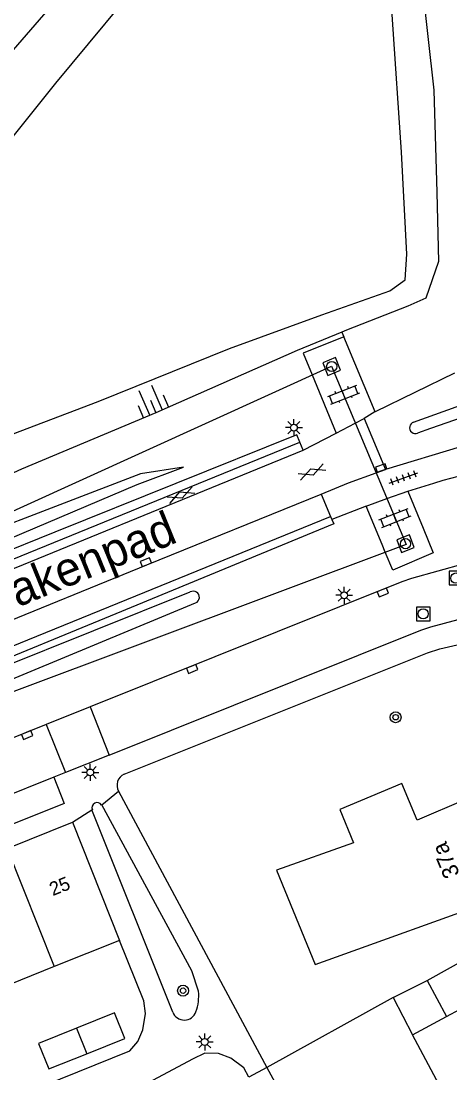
# Model space of a CAD drawing. Extents: x 136000 to 138005, y 398500 to 400500.
# Drawn here: x 137248.9 to 137280.4, y 399546.3 to 399623.7 of the extents above; entities that cross this region are included whole.
import ezdxf

# ---------------------------------------------------------------- set-up
doc = ezdxf.new("R2010")
doc.units = 0
for name, color, linetype in [('gg-afsc-hekwerk', 7, 'Continuous'), ('gg-afsc-muur', 7, 'Continuous'), ('gg-anno-huisnummerreeks BGT', 7, 'Continuous'), ('gg-anno-openbare ruimte label', 7, 'Continuous'), ('gg-bbg-bijgebouw', 7, 'Continuous'), ('gg-bbg-hoofdgebouw', 7, 'Continuous'), ('gg-bbg-luifel en loopbrug', 7, 'Continuous'), ('gg-bbg-tussenscheiding', 7, 'Continuous'), ('gg-knt-BGT kruinlijn', 7, 'Continuous'), ('gg-knt-bovenkant onderkant talud', 7, 'Continuous'), ('gg-knt-verharding', 7, 'Continuous'), ('gg-knt-verharding nz', 7, 'Continuous'), ('gg-kwrk-duiker nz buis', 7, 'Continuous'), ('gg-kwrk-keermuur', 7, 'Continuous'), ('gt-anno-plantopografie huisnummer', 7, 'Continuous'), ('gt-bbg-plantopografie pand', 7, 'Continuous'), ('gt-grn-groengrens', 7, 'Continuous'), ('gt-grn-weggrens', 7, 'Continuous'), ('gt-grn-weggrens revisie', 7, 'Continuous'), ('gt-symb-boom', 7, 'Continuous'), ('gt-symb-gesloten verharding', 7, 'Continuous'), ('gt-symb-klinker verharding', 7, 'Continuous'), ('gt-symb-kolk', 7, 'Continuous'), ('gt-symb-lichtmast', 7, 'Continuous'), ('gt-symb-rioolschacht', 7, 'Continuous'), ('gt-symb-talud symbool', 7, 'Continuous'), ('gt-symb-tegel verharding', 7, 'Continuous')]:
    doc.layers.add(name, color=color, linetype=linetype)

# ---------------------------------------------------------------- blocks, each defined once
blk = doc.blocks.new('gt0-KL1')
at = {"layer": 'gt-symb-klinker verharding'}
for p, q in [((-1.15, 0.3), (1.15, 0.3)), ((-1, -0.3), (-1, 0.3)), ((-0.5, 0.3), (-0.5, 0.45)), ((0, -0.3), (0, 0.3)), ((0.5, 0.3), (0.5, 0.45)), ((1, -0.3), (1, 0.3)), ((-1.15, -0.3), (1.15, -0.3)), ((-0.5, -0.45), (-0.5, -0.3)), ((0.5, -0.45), (0.5, -0.3))]:
    blk.add_line(p, q, dxfattribs=at)
blk = doc.blocks.new('gt0-RS')
at = {"layer": 'gt-symb-rioolschacht'}
blk.add_lwpolyline([(-0.5, -0.5), (0.5, -0.5), (0.5, 0.5), (-0.5, 0.5)], close=True, dxfattribs=at)
blk.add_circle((0, 0), 0.375, dxfattribs=at)
blk = doc.blocks.new('gt0-KOLK')
at = {"layer": 'gt-symb-kolk'}
blk.add_lwpolyline([(0, 0), (0.375, 0), (0.375, 0.4), (-0.375, 0.4), (-0.375, 0), (0, 0)], dxfattribs=at)
blk = doc.blocks.new('gt0-TEG1')
at = {"layer": 'gt-symb-tegel verharding'}
for p, q in [((-1.125, 0), (1.125, 0)), ((-0.9, -0.25), (-0.9, 0.25)), ((-0.45, -0.25), (-0.45, 0.25)), ((0, -0.25), (0, 0.25)), ((0.45, -0.25), (0.45, 0.25)), ((0.9, -0.25), (0.9, 0.25))]:
    blk.add_line(p, q, dxfattribs=at)
blk = doc.blocks.new('gt0-BOOM')
at = {"layer": 'gt-symb-boom'}
for radius in [0.4, 0.2]:
    blk.add_circle((0, 0), radius, dxfattribs=at)
blk = doc.blocks.new('gt0-LMAST')
at = {"layer": 'gt-symb-lichtmast'}
for p, q in [((-0.182, 0.173), (-0.447, 0.438)), ((-0.005, 0.246), (-0.005, 0.621)), ((0.172, 0.173), (0.437, 0.438)), ((-0.255, -0.004), (-0.63, -0.004)), ((-0.182, -0.181), (-0.447, -0.446)), ((-0.005, -0.254), (-0.005, -0.629)), ((0.437, -0.446), (0.172, -0.181)), ((0.245, -0.004), (0.62, -0.004))]:
    blk.add_line(p, q, dxfattribs=at)
blk.add_circle((-0.005, -0.004), 0.25, dxfattribs=at)
blk = doc.blocks.new('gt0-GESVH1')
at = {"layer": 'gt-symb-gesloten verharding'}
for p, q in [((-0.992, -0.261), (0.008, 0.239)), ((0.008, -0.261), (-0.992, 0.239)), ((0.008, 0.239), (1.008, -0.261)), ((1.008, 0.239), (0.008, -0.261))]:
    blk.add_line(p, q, dxfattribs=at)
blk = doc.blocks.new('gt0-TALUD_1')
at = {"layer": 'gt-symb-talud symbool'}
for p, q in [((-1, -1), (-1, 0)), ((-0.5, -2), (-0.5, 0)), ((0, -1), (0, 0)), ((0.5, -2), (0.5, 0)), ((1, -1), (1, 0))]:
    blk.add_line(p, q, dxfattribs=at)

msp = doc.modelspace()

# ---------------------------------------------------------------- linework, layer by layer
at = {"layer": 'gg-afsc-hekwerk'}
for points in [[(137203.685, 399504.203), (137210.207, 399500.733), (137211.538, 399500.315), (137212.596, 399500.39), (137213.529, 399500.912), (137214.193, 399501.711), (137233.789, 399538.66), (137256.879, 399547.967), (137257.48, 399548.669), (137257.847, 399549.515), (137258.052, 399550.713), (137257.923, 399551.657), (137256.137, 399556.091)], [(137265.639, 399546.039), (137265.279, 399546.709), (137264.325, 399547.44), (137263.409, 399547.784), (137262.417, 399547.791), (137261.498, 399547.362), (137254.975, 399543.877)]]:
    msp.add_lwpolyline(points, dxfattribs=at)
at = {"layer": 'gg-afsc-muur'}
for p, q in [((137276.269, 399551.887), (137266.975, 399546.757)), ((137266.975, 399546.757), (137271.979, 399537.491))]:
    msp.add_line(p, q, dxfattribs=at)
at = {"layer": 'gg-bbg-bijgebouw'}
for points in [[(137253.718, 399547.756), (137256.517, 399548.875), (137255.768, 399550.762), (137252.966, 399549.642)], [(137252.966, 399549.642), (137250.164, 399548.521), (137250.918, 399546.636), (137253.718, 399547.756)]]:
    msp.add_lwpolyline(points, dxfattribs=at)
at = {"layer": 'gg-bbg-hoofdgebouw'}
for p, q in [((137247.857, 399562.846), (137252.672, 399564.774)), ((137252.672, 399564.774), (137256.137, 399556.091)), ((137256.137, 399556.091), (137251.324, 399554.163)), ((137251.324, 399554.163), (137246.511, 399552.236)), ((137280.198, 399550.494), (137286.1, 399553.671)), ((137277.701, 399549.15), (137280.198, 399550.494))]:
    msp.add_line(p, q, dxfattribs=at)
msp.add_lwpolyline([(137286.1, 399553.671), (137294.136, 399538.601), (137282.465, 399532.358), (137279.508, 399537.893), (137282.78, 399539.641), (137277.701, 399549.15)], dxfattribs=at)
at = {"layer": 'gg-bbg-luifel en loopbrug'}
for p, q in [((137276.269, 399551.887), (137278.768, 399553.151)), ((137278.768, 399553.151), (137280.198, 399550.494))]:
    msp.add_line(p, q, dxfattribs=at)
msp.add_lwpolyline([(137276.269, 399551.887), (137277.682, 399549.14), (137277.701, 399549.15)], dxfattribs=at)
at = {"layer": 'gg-bbg-tussenscheiding'}
for p, q in [((137247.857, 399562.846), (137251.324, 399554.163)), ((137252.966, 399549.642), (137253.718, 399547.756))]:
    msp.add_line(p, q, dxfattribs=at)
at = {"layer": 'gg-knt-BGT kruinlijn'}
msp.add_line((137210.023, 399559.454), (137261.726, 399580.9), dxfattribs=at)
for points in [[(137245.568, 399617.946), (137248.329, 399621.558), (137253.738, 399627.836), (137261.352, 399636.486), (137269.838, 399644.633), (137273.499, 399647.133), (137276.183, 399647.615), (137277.328, 399646.942), (137277.777, 399646.033)], [(137277.777, 399646.033), (137277.237, 399639.727), (137277.954, 399630.248), (137279.271, 399618.598), (137279.483, 399611.067), (137279.609, 399605.997), (137278.677, 399603.297), (137277.355, 399602.723), (137272.834, 399600.962), (137272.48, 399600.815)], [(137272.48, 399600.815), (137269.214, 399599.454), (137258.81, 399594.889), (137248.917, 399590.728), (137238.543, 399585.995), (137231.344, 399582.91), (137229.354, 399583.07), (137228.133, 399584.197), (137227.784, 399586.358), (137228.331, 399588.541), (137230.469, 399595.157)], [(137260.831, 399590.876), (137257.661, 399590.393), (137221.395, 399576.483)]]:
    msp.add_lwpolyline(points, dxfattribs=at)
at = {"layer": 'gg-knt-bovenkant onderkant talud'}
msp.add_line((137219.342, 399564.887), (137261.336, 399581.707), dxfattribs=at)
for points in [[(137275.483, 399644.415), (137275.252, 399645.603), (137270.766, 399640.666), (137258.751, 399627.967), (137251.422, 399619.12), (137243.553, 399609.324), (137236.452, 399597.884), (137231.967, 399589.768), (137230.768, 399587.139), (137232.818, 399587.224), (137242.529, 399591.146), (137254.562, 399595.711), (137264.226, 399599.617), (137271.029, 399602.078), (137276.033, 399603.85), (137277.158, 399604.661), (137277.271, 399606.538), (137276.882, 399614.036), (137276.208, 399623.791), (137275.474, 399634.735), (137275.086, 399639.824), (137275.797, 399641.766), (137275.675, 399642.812)], [(137217.724, 399572.768), (137257.43, 399589.6), (137260.831, 399590.876)]]:
    msp.add_lwpolyline(points, dxfattribs=at)
msp.add_arc((137261.558, 399581.316), 0.449, 292.00736, 119.57894, dxfattribs=at)
at = {"layer": 'gg-knt-verharding'}
for p, q in [((137274.942, 399594.955), (137272.627, 399600.462)), ((137270.306, 399597.665), (137272.073, 399593.388)), ((137280.789, 399597.79), (137274.942, 399594.955)), ((137273.479, 399594.123), (137274.124, 399594.46)), ((137269.649, 399592.137), (137272.073, 399593.388)), ((137272.073, 399593.388), (137273.479, 399594.123)), ((137269.649, 399592.137), (137269.398, 399592.727)), ((137281.229, 399592.379), (137275.709, 399590.718)), ((137275.011, 399590.478), (137275.709, 399590.718)), ((137279.955, 399589.916), (137282.244, 399590.529)), ((137270.961, 399588.898), (137271.648, 399587.267)), ((137275.807, 399588.585), (137277.337, 399589.127)), ((137277.337, 399589.127), (137278.469, 399586.39)), ((137274.289, 399588.016), (137271.756, 399587.034)), ((137274.289, 399588.016), (137275.807, 399588.585)), ((137275.455, 399585.196), (137274.289, 399588.016)), ((137275.689, 399584.627), (137275.455, 399585.196)), ((137253.961, 399573.255), (137250.73, 399571.962)), ((137253.961, 399573.255), (137255.376, 399569.719)), ((137250.73, 399571.962), (137214.688, 399557.521)), ((137250.73, 399571.962), (137252.146, 399568.425)), ((137255.376, 399569.719), (137252.146, 399568.425)), ((137251.296, 399568.085), (137234.602, 399561.401)), ((137252.146, 399568.425), (137251.296, 399568.085)), ((137256.049, 399567.054), (137266.975, 399546.757)), ((137254.102, 399565.678), (137254.13, 399565.689)), ((137260.045, 399550.815), (137254.102, 399565.678)), ((137254.837, 399566.052), (137254.803, 399566.034)), ((137278.768, 399553.151), (137290.528, 399559.669))]:
    msp.add_line(p, q, dxfattribs=at)
for points in [[(137272.627, 399600.462), (137269.65, 399599.253), (137270.306, 399597.665)], [(137277.77, 399594.203), (137283.438, 399596.222), (137283.593, 399596.248)], [(137274.942, 399594.955), (137274.918, 399594.943), (137274.124, 399594.46)], [(137283.758, 399595.373), (137279.012, 399593.729), (137278.066, 399593.381)], [(137201.382, 399564.388), (137215.97, 399570.289), (137242.849, 399581.211), (137269.649, 399592.137)], [(137270.961, 399588.898), (137272.972, 399589.723), (137275.011, 399590.478)], [(137277.337, 399589.127), (137279.261, 399589.707), (137279.955, 399589.916)], [(137198.839, 399559.599), (137199.896, 399560.031), (137234.576, 399574.125), (137246.229, 399578.839), (137258.137, 399583.711), (137270.961, 399588.898)], [(137278.469, 399586.39), (137279.214, 399584.588), (137276.231, 399583.317), (137275.689, 399584.627)], [(137283.687, 399584.369), (137283.313, 399584.243), (137281.492, 399583.773), (137277.624, 399582.699), (137276.896, 399582.451), (137253.961, 399573.255)], [(137255.376, 399569.719), (137278.297, 399578.895), (137279.041, 399579.134), (137282.424, 399580.044)], [(137256.46, 399568.311), (137278.804, 399577.236), (137279.697, 399577.531), (137282.665, 399578.215)], [(137261.939, 399552.358), (137261.457, 399553.843), (137254.837, 399566.052)]]:
    msp.add_lwpolyline(points, dxfattribs=at)
for centre, radius, start, end in [((137277.913, 399593.79), 0.437, 109.14607, 290.46155), ((137256.87, 399567.481), 0.925, 116.29186, 207.49586), ((137254.476, 399565.843), 0.379, 30.34159, 203.94049), ((137258.682, 399551.987), 3.278, 339.52596, 6.50282), ((137260.894, 399551.148), 0.912, 201.42703, 340.25013)]:
    msp.add_arc(centre, radius, start, end, dxfattribs=at)
at = {"layer": 'gg-knt-verharding nz'}
msp.add_line((137266.975, 399546.757), (137265.639, 399546.039), dxfattribs=at)
msp.add_lwpolyline([(137251.296, 399568.085), (137252.064, 399566.166), (137235.37, 399559.483), (137234.602, 399561.401)], dxfattribs=at)
at = {"layer": 'gg-kwrk-duiker nz buis'}
msp.add_lwpolyline([(137221.513, 399575.504), (137271.722, 399598.303), (137277.228, 399585.203), (137218.662, 399563.288)], dxfattribs=at)
at = {"layer": 'gg-kwrk-keermuur'}
msp.add_line((137271.648, 399587.267), (137271.756, 399587.034), dxfattribs=at)
for points in [[(137201.833, 399565.237), (137242.618, 399581.807), (137269.398, 399592.727)], [(137269.398, 399592.727), (137269.189, 399593.253), (137251.361, 399586.111), (137242.369, 399582.474), (137217.724, 399572.768)], [(137197.526, 399557.126), (137244.84, 399576.348), (137271.648, 399587.267)], [(137271.756, 399587.034), (137271.901, 399586.723), (137255.87, 399580.098), (137245.101, 399575.691), (137219.342, 399564.887)]]:
    msp.add_lwpolyline(points, dxfattribs=at)
at = {"layer": 'gt-bbg-plantopografie pand'}
msp.add_lwpolyline([(137270.529, 399554.325), (137284.575, 399559.364), (137281.602, 399566.44), (137278.032, 399564.94), (137276.903, 399567.627), (137272.332, 399565.707), (137273.358, 399563.265), (137267.681, 399561.256), (137270.529, 399554.325)], dxfattribs=at)
at = {"layer": 'gt-grn-groengrens'}
msp.add_line((137272.48, 399600.815), (137272.627, 399600.462), dxfattribs=at)
at = {"layer": 'gt-grn-weggrens'}
for p, q in [((137254.837, 399566.052), (137256.049, 399567.054)), ((137252.672, 399564.774), (137254.102, 399565.678))]:
    msp.add_line(p, q, dxfattribs=at)
at = {"layer": 'gt-grn-weggrens revisie'}
msp.add_line((137274.124, 399594.46), (137275.709, 399590.718), dxfattribs=at)

# ---------------------------------------------------------------- block references
at = {"layer": 'gt-symb-boom'}
for p in [(137276.448, 399572.497), (137260.805, 399552.394)]:
    msp.add_blockref('gt0-BOOM', p, dxfattribs=at)
at = {"layer": 'gt-symb-gesloten verharding'}
for p, rotation in [((137270.305, 399590.518), -157.97515406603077), ((137260.666, 399588.82), -157.79435666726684)]:
    msp.add_blockref('gt0-GESVH1', p, dxfattribs=dict(at, rotation=rotation))
at = {"layer": 'gt-symb-klinker verharding', "rotation": 21.461063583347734}
for p in [(137272.632, 399596.215), (137276.401, 399587.154)]:
    msp.add_blockref('gt0-KL1', p, dxfattribs=at)
at = {"layer": 'gt-symb-kolk'}
for p, rotation in [((137275.442, 399590.628), 18.935113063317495), ((137258.137, 399583.711), 22.24800509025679), ((137275.437, 399581.858), -158.15363385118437), ((137261.405, 399576.233), -158.1970919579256), ((137249.264, 399571.376), -158.1895996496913)]:
    msp.add_blockref('gt0-KOLK', p, dxfattribs=dict(at, rotation=rotation))
at = {"layer": 'gt-symb-lichtmast'}
for p in [(137268.967, 399593.792), (137272.667, 399581.469), (137253.981, 399568.444), (137262.405, 399548.626)]:
    msp.add_blockref('gt0-LMAST', p, dxfattribs=at)
at = {"layer": 'gt-symb-rioolschacht'}
for p, rotation in [((137271.744, 399598.285), -157.7879825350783), ((137277.177, 399585.257), 111.23044878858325)]:
    msp.add_blockref('gt0-RS', p, dxfattribs=dict(at, rotation=rotation))
for p in [(137280.882, 399582.728), (137278.479, 399580.096)]:
    msp.add_blockref('gt0-RS', p, dxfattribs=at)
at = {"layer": 'gt-symb-talud symbool', "xscale": 1.0001664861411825, "yscale": 1.0001664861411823, "rotation": -156.61335784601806}
msp.add_blockref('gt0-TALUD_1', (137258.81, 399594.889), dxfattribs=at)
at = {"layer": 'gt-symb-tegel verharding', "rotation": 19.50357322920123}
msp.add_blockref('gt0-TEG1', (137277.03, 399590.089), dxfattribs=at)

# ---------------------------------------------------------------- texts
at = {"layer": 'gg-anno-huisnummerreeks BGT'}
msp.add_text('25', height=1, rotation=21.8, dxfattribs=at).set_placement((137251.216, 399559.344))
at = {"layer": 'gg-anno-openbare ruimte label'}
msp.add_text('Rauwbrakenpad', height=2.5, rotation=22.2, dxfattribs=at).set_placement((137237.966, 399576.208))
at = {"layer": 'gt-anno-plantopografie huisnummer'}
msp.add_text('37a', height=1.2, rotation=112.78746, dxfattribs=at).set_placement((137281.19, 399560.966))

doc.saveas('drawing.dxf')
